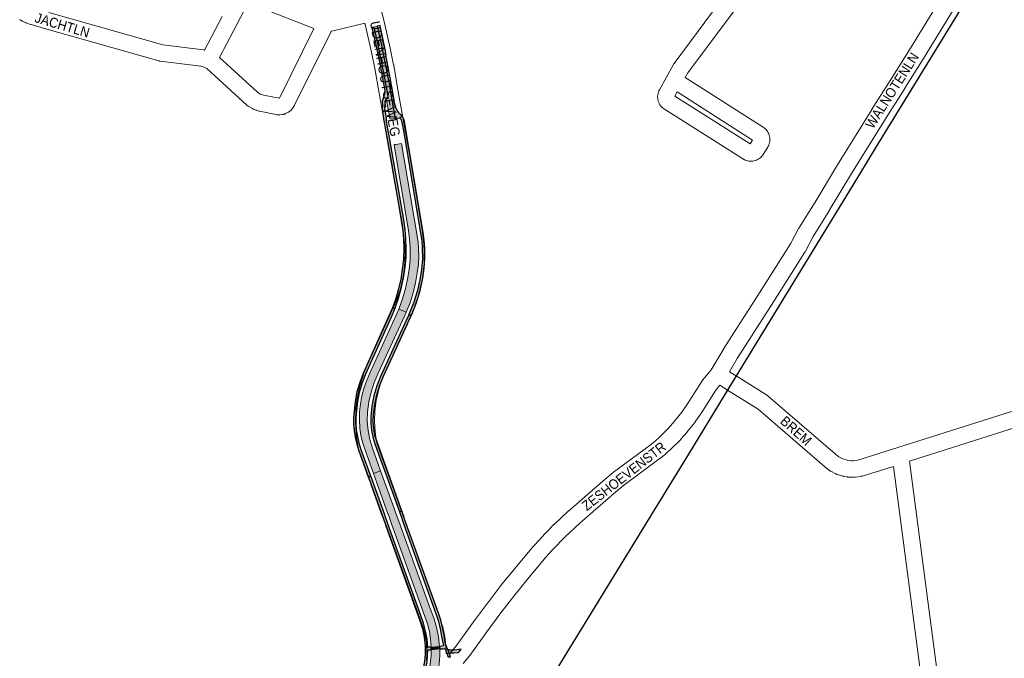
# Paper-space layout 'Layout1' of a CAD drawing. Header units: metres. Extents: x 123097 to 144122, y 392739 to 407589.
# Tile 483 of 510: x 137656 to 138429, y 401178 to 401679. Entities that reach past the tile are written whole.
import ezdxf
from ezdxf.enums import TextEntityAlignment as Align

# ---------------------------------------------------------------- set-up
doc = ezdxf.new("R2010")
doc.units = ezdxf.units.M
doc.header["$MEASUREMENT"] = 0
for name, color, linetype, lineweight in [('gs-anno-wegen algemeen tekst', 7, 'Continuous', 0), ('gs-knt-aanvullende hoofdweg', 7, 'Continuous', 0), ('gs-knt-spoorlijn', 7, 'Continuous', 30), ('gs-knt-wegen algemeen', 7, 'Continuous', 0), ('ir-ARC-asfalt-hoofdwegen-te inspecteren', 5, 'Continuous', 0), ('ir-ARC-fietspaden naastliggend- te inspecteren', 1, 'Continuous', 0)]:
    doc.layers.add(name, color=color, linetype=linetype, lineweight=lineweight)
doc.styles.add('Style-Arial', font='arial.ttf')

psp = doc.layouts.get("Layout1")

# ---------------------------------------------------------------- hatches: boundary and pattern name
at = {"layer": 'ir-ARC-asfalt-hoofdwegen-te inspecteren', "linetype": 'Continuous', "lineweight": 13}
for points in [[(137939.774, 401660.519), (137936.731, 401674.144), (137934.244, 401673.589), (137937.106, 401660.592), (137943.141, 401630.806), (137945.508, 401617.855), (137943.851, 401617.527), (137944.291, 401614.987), (137946.603, 401602.119), (137946.76, 401601.199), (137950.718, 401601.872), (137948.841, 401612.955), (137945.981, 401629.023), (137943.02, 401644.799)], [(137968.191, 401480.807), (137969.008, 401487.173), (137969.357, 401493.583), (137969.237, 401500), (137968.826, 401504.916), (137968.14, 401509.802), (137955.879, 401582.248), (137951.316, 401581.497), (137950.433, 401581.339), (137950.077, 401580.934), (137961.092, 401515.482), (137962.132, 401507.768), (137962.641, 401500), (137962.68, 401498.405), (137962.467, 401490.822), (137961.755, 401483.269), (137960.547, 401475.78), (137958.848, 401468.386), (137956.465, 401460.288), (137953.618, 401452.342), (137959.491, 401449.832), (137962.471, 401457.329), (137964.922, 401465.016), (137966.831, 401472.855)], [(137933.786, 401323.357), (137939.394, 401325.37), (137933.008, 401343.076), (137930.909, 401350.022), (137929.553, 401357.151), (137928.954, 401364.382), (137929.12, 401371.637), (137930.226, 401379.469), (137931.984, 401387.182), (137934.381, 401394.72), (137937.4, 401402.031), (137956.462, 401443.229), (137958.534, 401447.708), (137959.491, 401449.832), (137953.618, 401452.342), (137950.076, 401444.048), (137930.539, 401401.469), (137928.185, 401395.844), (137926.232, 401390.067), (137924.689, 401384.168), (137923.523, 401377.935), (137922.864, 401371.628), (137922.716, 401365.289), (137923.081, 401358.958), (137923.952, 401353.336), (137925.247, 401347.796), (137926.96, 401342.371)], [(137985.654, 401187.656), (137984.695, 401195.258), (137983.155, 401202.765), (137981.043, 401210.131), (137978.37, 401217.312), (137953.604, 401285.973), (137950.901, 401293.469), (137950.799, 401293.752), (137939.394, 401325.37), (137933.786, 401323.357), (137936.455, 401315.922), (137945.132, 401291.751), (137945.209, 401291.537), (137947.661, 401284.707), (137947.942, 401283.925), (137974.051, 401211.197), (137976.093, 401205.371), (137977.632, 401199.392), (137978.657, 401193.304), (137979.16, 401187.151)]]:
    psp.add_hatch(color=5, dxfattribs=at).paths.add_polyline_path(points, flags=0)
at = {"layer": 'ir-ARC-asfalt-hoofdwegen-te inspecteren', "linetype": 'Continuous', "lineweight": 13, "extrusion": (0, 0, -1)}
psp.add_hatch(color=5, dxfattribs=at).paths.add_polyline_path([(-137978.941, 401180.552), (-137977.976, 401171.487), (-137976.32, 401162.522), (-137982.998, 401160.743), (-137984.409, 401167.296), (-137985.328, 401173.937), (-137985.75, 401180.627), (-137985.743, 401185.528), (-137985.739, 401185.656), (-137979.16, 401185.047)], flags=0)
at = {"layer": 'ir-ARC-fietspaden naastliggend- te inspecteren', "linetype": 'Continuous', "lineweight": 30, "extrusion": (0, 0, -1)}
for points in [[(-137940.623, 401615.243), (-137940.803, 401612.643), (-137940.671, 401608.681), (-137940.678, 401608.593), (-137940.826, 401606.846), (-137943.065, 401608.252), (-137942.787, 401610.105), (-137943.009, 401613.042), (-137943.572, 401616.054), (-137943.851, 401617.527), (-137945.508, 401617.855), (-137943.141, 401630.806), (-137937.106, 401660.592), (-137934.244, 401673.589), (-137932.577, 401673.206), (-137932.589, 401672.987), (-137936.328, 401656.277), (-137938.433, 401645.965), (-137940.244, 401636.649), (-137942.461, 401625.036), (-137942.643, 401623.129), (-137942.448, 401621.224)], [(-137950.764, 401601.707), (-137954.037, 401602.387), (-137954.096, 401602.267), (-137954.705, 401602.369), (-137956.171, 401603.844), (-137955.31, 401604.809), (-137953.73, 401606.296), (-137952.258, 401608.183), (-137951.375, 401610.407), (-137950.567, 401613.137), (-137948.167, 401626.703), (-137943.382, 401651.766), (-137943.854, 401651.898), (-137942.677, 401657.318), (-137940.841, 401665.914), (-137938.96, 401674.479), (-137938.905, 401674.661), (-137936.731, 401674.144), (-137939.774, 401660.519), (-137943.02, 401644.799), (-137945.981, 401629.023), (-137948.841, 401612.955), (-137950.718, 401601.872)], [(-137970.29, 401207.932), (-137972.269, 401201.491), (-137973.63, 401194.892), (-137974.36, 401188.194), (-137974.409, 401186.925), (-137976.45, 401187.048), (-137975.851, 401193.415), (-137974.736, 401199.712), (-137973.112, 401205.898), (-137970.99, 401211.931), (-137945.392, 401283.013), (-137944.788, 401284.689), (-137942.939, 401289.823), (-137942.57, 401290.847), (-137933.417, 401316.263), (-137931.676, 401321.099), (-137929.663, 401320.754), (-137931.602, 401315.369), (-137931.732, 401315.009), (-137940.674, 401290.178), (-137941.07, 401289.077), (-137942.89, 401284.024), (-137943.498, 401282.336)], [(-137973.838, 401176.394), (-137973.086, 401171.31), (-137972.101, 401166.265), (-137970.976, 401161.538), (-137972.968, 401161.056), (-137975.83, 401160.352), (-137976.32, 401162.522), (-137973.452, 401163.057), (-137974.877, 401169.615), (-137975.872, 401176.252), (-137976.52, 401185.022), (-137979.16, 401185.047), (-137979.16, 401187.151), (-137976.45, 401187.048), (-137974.409, 401186.925), (-137974.427, 401186.073), (-137974.362, 401182.137), (-137974.05, 401178.212)], [(-138002.51, 401185.491), (-137997.36, 401184.758), (-137996.365, 401184.657), (-137994.223, 401184.64), (-137992.14, 401185.139), (-137993.254, 401182.561), (-137996.941, 401182.552), (-138000.611, 401182.897)]]:
    psp.add_hatch(color=1, dxfattribs=at).paths.add_polyline_path(points, flags=0)
at = {"layer": 'ir-ARC-fietspaden naastliggend- te inspecteren', "linetype": 'Continuous', "lineweight": 30}
for points in [[(137948.669, 401453.356), (137950.515, 401452.614), (137953.465, 401460.944), (137955.87, 401469.448), (137957.721, 401478.089), (137958.718, 401485.356), (137959.308, 401492.667), (137959.491, 401500), (137959.259, 401507.437), (137958.608, 401514.849), (137957.54, 401522.212), (137947.295, 401580.773), (137944.001, 401599.598), (137943.928, 401601.784), (137943.065, 401608.252), (137940.826, 401606.846), (137941.594, 401601.858), (137941.999, 401599.953), (137942.71, 401595.71), (137955.74, 401521.282), (137956.764, 401514.228), (137957.376, 401507.126), (137957.573, 401500), (137957.279, 401491.698), (137956.421, 401483.436), (137955.17, 401475.754), (137953.457, 401468.161), (137951.287, 401460.686)], [(137956.624, 401596.244), (137958.787, 401583.372), (137970.81, 401511.811), (137971.62, 401505.924), (137972.078, 401500), (137972.129, 401491.696), (137971.491, 401483.416), (137970.169, 401475.217), (137967.976, 401465.971), (137965.095, 401456.916), (137961.542, 401448.102), (137963.459, 401447.278), (137963.814, 401448.086), (137967.428, 401457.353), (137970.309, 401466.873), (137972.442, 401476.589), (137973.571, 401484.344), (137974.108, 401492.163), (137974.049, 401500), (137973.58, 401506.186), (137972.74, 401512.332), (137957.855, 401600.749), (137957.15, 401602.371), (137956.171, 401603.844), (137954.705, 401602.369), (137955.361, 401601.176), (137955.833, 401599.974), (137956.095, 401598.709)], [(137929.663, 401320.754), (137931.676, 401321.099), (137924.218, 401341.807), (137922.642, 401346.998), (137921.427, 401352.285), (137920.58, 401357.644), (137920.184, 401362.583), (137920.198, 401367.539), (137920.62, 401372.476), (137921.408, 401379.773), (137922.842, 401386.971), (137924.912, 401394.013), (137927.6, 401400.842), (137948.08, 401446.785), (137948.104, 401446.838), (137950.515, 401452.614), (137948.669, 401453.356), (137946.17, 401447.418), (137925.81, 401401.87), (137922.996, 401394.737), (137920.841, 401387.378), (137919.361, 401379.854), (137918.57, 401372.227), (137918.186, 401367.153), (137918.21, 401362.065), (137918.64, 401356.995), (137919.517, 401351.577), (137920.765, 401346.233), (137922.378, 401340.987)], [(137939.328, 401399.487), (137936.306, 401391.948), (137934.005, 401384.158), (137932.445, 401376.187), (137931.639, 401368.105), (137931.649, 401362.646), (137932.194, 401357.215), (137933.268, 401351.862), (137934.86, 401346.641), (137953.556, 401294.725), (137954.094, 401293.232), (137955.946, 401293.999), (137955.445, 401295.392), (137936.548, 401347.904), (137934.959, 401353.205), (137933.953, 401358.648), (137933.542, 401364.167), (137933.73, 401369.698), (137934.731, 401377.445), (137936.396, 401385.077), (137938.711, 401392.537), (137941.66, 401399.771), (137960.499, 401440.806), (137961.074, 401442.058), (137962.824, 401445.869), (137963.459, 401447.278), (137961.542, 401448.102), (137961.14, 401447.212), (137959.186, 401442.936)], [(137992.1, 401179.531), (137994.17, 401179.482), (137993.254, 401182.561), (137992.14, 401185.139), (137991.432, 401186.683), (137990.428, 401189.687), (137989.593, 401193.762), (137989.137, 401196.493), (137988.055, 401202.335), (137986.615, 401208.098), (137984.82, 401213.762), (137958.254, 401287.584), (137957.8, 401288.847), (137955.946, 401293.999), (137954.094, 401293.232), (137955.917, 401288.169), (137956.36, 401286.938), (137983.071, 401212.768), (137984.851, 401207.207), (137986.223, 401201.532), (137987.18, 401195.772), (137987.83, 401191.711), (137988.64, 401188.411), (137988.821, 401187.958), (137987.204, 401187.831), (137985.654, 401187.656), (137985.739, 401185.656), (137985.906, 401185.692), (137988.266, 401185.808), (137989.554, 401185.915), (137989.919, 401185.548), (137991.5, 401181.851)]]:
    psp.add_hatch(color=1, dxfattribs=at).paths.add_polyline_path(points, flags=0)

# ---------------------------------------------------------------- linework, layer by layer
at = {"layer": 'gs-knt-aanvullende hoofdweg', "color": 7, "linetype": 'Continuous', "flags": 128}
for points in [[(137940.138, 401686.411), (137942.781, 401675.659), (137942.816, 401675.51), (137946.948, 401657.085), (137946.982, 401656.927), (137949.614, 401643.882), (137949.653, 401643.672), (137952.977, 401624.38), (137962.6, 401570.929), (137962.617, 401570.829), (137972.271, 401512.748), (137972.3, 401512.563), (137972.324, 401512.377), (137973.372, 401503.284), (137973.396, 401503.039), (137973.412, 401502.793), (137973.637, 401498.22), (137973.645, 401497.974), (137973.645, 401497.729), (137973.496, 401488.577), (137973.483, 401488.249), (137973.457, 401487.921), (137972.509, 401478.817), (137972.479, 401478.573), (137972.442, 401478.33), (137971.671, 401473.817), (137971.625, 401473.575), (137971.572, 401473.335), (137969.443, 401464.433), (137969.36, 401464.116), (137969.263, 401463.802), (137966.365, 401455.12), (137966.283, 401454.888), (137966.194, 401454.659), (137964.463, 401450.42), (137964.349, 401450.156), (137941.583, 401399.973), (137940.135, 401396.284), (137937.654, 401388.44), (137935.913, 401380.486), (137934.898, 401372.408), (137934.618, 401364.271), (137935.082, 401356.057), (137935.572, 401352.128), (137936.454, 401347.198), (137986.871, 401207.412), (137986.944, 401207.199), (137987.01, 401206.984), (137988.079, 401203.352), (137988.158, 401203.065), (137988.225, 401202.775), (137989.78, 401195.368), (137989.835, 401195.076), (137989.879, 401194.781), (137990.361, 401191.026), (137990.384, 401190.829), (137990.401, 401190.632), (137990.677, 401186.954), (137990.681, 401186.899), (137990.684, 401186.856), (137990.696, 401186.586), (137990.704, 401186.424), (137990.779, 401182.034)], [(137975.458, 401176.764), (137975.758, 401181.958), (137975.758, 401181.962), (137975.683, 401186.042), (137975.438, 401189.311), (137975.019, 401192.573), (137973.586, 401199.397), (137972.665, 401202.528), (137922.109, 401342.701), (137922.008, 401343.002), (137921.991, 401343.06), (137921.978, 401343.103), (137921.957, 401343.176), (137921.92, 401343.307), (137921.887, 401343.438), (137921.869, 401343.512), (137921.858, 401343.557), (137921.844, 401343.615), (137921.781, 401343.926), (137920.752, 401349.677), (137920.72, 401349.873), (137920.693, 401350.069), (137920.146, 401354.448), (137920.119, 401354.702), (137920.1, 401354.956), (137919.603, 401363.765), (137919.592, 401364.105), (137919.595, 401364.446), (137919.898, 401373.264), (137919.918, 401373.604), (137919.953, 401373.942), (137921.053, 401382.696), (137921.103, 401383.033), (137921.168, 401383.366), (137923.055, 401391.985), (137923.135, 401392.316), (137923.23, 401392.643), (137925.89, 401401.056), (137925.972, 401401.298), (137926.061, 401401.537), (137927.674, 401405.644), (137927.747, 401405.824), (137927.825, 401406.002), (137950.612, 401456.231), (137952.195, 401460.109), (137954.911, 401468.246), (137956.907, 401476.589), (137957.595, 401480.617), (137958.483, 401489.15), (137958.623, 401497.727), (137958.422, 401501.809), (137957.424, 401510.471), (137947.809, 401568.317), (137938.19, 401621.746), (137938.18, 401621.802), (137934.869, 401641.016), (137932.274, 401653.878), (137928.177, 401672.149), (137927.054, 401676.716)]]:
    psp.add_lwpolyline(points, dxfattribs=at)
at = {"layer": 'gs-knt-spoorlijn', "color": 7, "linetype": 'Continuous', "flags": 128}
psp.add_lwpolyline([(137774.533, 400671.148), (137821.374, 400749.994), (137883.438, 400851.674), (137912.535, 400899.113), (137956.669, 400971.304), (137978.112, 401006.558), (138001.083, 401044.015), (138080.916, 401174.727), (138154.612, 401295.1), (138181.132, 401338.462), (138209.188, 401384.544), (138261.486, 401470.035), (138286.625, 401511.087), (138310.143, 401549.489), (138328.275, 401579.322), (138366.898, 401642.445), (138396.47, 401690.502), (138417.243, 401723.17), (138441.088, 401758.515)], dxfattribs=at)
at = {"layer": 'gs-knt-wegen algemeen', "color": 7, "linetype": 'Continuous', "flags": 128}
for points in [[(138280.288, 401536.226), (138280.31, 401536.262), (138297.844, 401565.427), (138297.888, 401565.5), (138324.493, 401608.47), (138324.54, 401608.545), (138339.784, 401632.429), (138354.33, 401655.822), (138387.797, 401710.655), (138387.824, 401710.697), (138399.992, 401730.291), (138400.055, 401730.392), (138411.073, 401747.428), (138411.179, 401747.587), (138429.971, 401774.853)], [(138440.652, 401767.408), (138421.954, 401740.277), (138411.021, 401723.372), (138398.898, 401703.85), (138365.43, 401649.015), (138365.401, 401648.969), (138350.82, 401625.521), (138350.78, 401625.457), (138335.54, 401601.578), (138308.98, 401558.682), (138291.444, 401529.514), (138291.396, 401529.437)], [(138216.769, 401686.372), (138180.354, 401637.61), (138178.423, 401634.105), (138239.594, 401595.055), (138240.413, 401594.481), (138241.18, 401593.837), (138241.888, 401593.129), (138242.531, 401592.363), (138243.106, 401591.543), (138243.607, 401590.677), (138244.031, 401589.77), (138244.374, 401588.83), (138244.635, 401587.863), (138244.81, 401586.878), (138244.899, 401585.881), (138244.902, 401584.88), (138244.817, 401583.883), (138244.646, 401582.896), (138244.39, 401581.929), (138244.051, 401580.987), (138243.631, 401580.078), (138243.134, 401579.21), (138239.627, 401573.652), (138239.054, 401572.827), (138238.411, 401572.054), (138237.704, 401571.341), (138236.936, 401570.692), (138236.116, 401570.112), (138235.247, 401569.607), (138234.338, 401569.179), (138233.395, 401568.831), (138232.425, 401568.568), (138231.436, 401568.39), (138230.436, 401568.299), (138229.431, 401568.295), (138228.429, 401568.38), (138227.439, 401568.551), (138226.468, 401568.808), (138225.523, 401569.149), (138224.611, 401569.57), (138224.362, 401569.706), (138224.12, 401569.852), (138162.111, 401609.066), (138161.273, 401609.65), (138160.489, 401610.306), (138159.766, 401611.03), (138159.111, 401611.814), (138158.528, 401612.654), (138158.022, 401613.542), (138157.596, 401614.472), (138157.255, 401615.435), (138157, 401616.425), (138156.834, 401617.434), (138156.759, 401618.454), (138156.774, 401619.476), (138156.88, 401620.493), (138157.076, 401621.496), (138157.36, 401622.478), (138157.73, 401623.431), (138158.183, 401624.347), (138169.167, 401644.286), (138169.317, 401644.545), (138169.479, 401644.796), (138169.653, 401645.04), (138205.974, 401693.676)], [(137887.05, 401672.342), (137835.493, 401692.646), (137829.414, 401681.157), (137812.825, 401649.74)], [(137675.583, 401672.485), (137665.109, 401675.457), (137664.903, 401675.519), (137664.699, 401675.588), (137661.153, 401676.854), (137660.934, 401676.936), (137660.718, 401677.026), (137660.505, 401677.125), (137658.357, 401678.164), (137658.123, 401678.283), (137658.116, 401678.287), (137657.934, 401678.385), (137657.753, 401678.484), (137657.572, 401678.584), (137657.393, 401678.686), (137657.213, 401678.788), (137657.035, 401678.891), (137656.856, 401678.996), (137656.679, 401679.101), (137656.502, 401679.208), (137656.326, 401679.315), (137656.15, 401679.425)], [(137679.143, 401685.009), (137768.462, 401659.668), (137800.297, 401655.667), (137800.515, 401655.636), (137800.732, 401655.597), (137800.948, 401655.552), (137801.145, 401655.506)], [(137801.145, 401655.506), (137815.121, 401681.973)], [(137675.589, 401672.484), (137675.586, 401672.484), (137675.583, 401672.485)], [(137675.589, 401672.484), (137675.586, 401672.484), (137675.583, 401672.485)], [(137900.252, 401669.674), (137871.868, 401612.168), (137871.753, 401611.948), (137871.631, 401611.732), (137871.5, 401611.52), (137871.361, 401611.314), (137870.141, 401609.573), (137869.958, 401609.325), (137869.764, 401609.085), (137869.558, 401608.855), (137869.342, 401608.635), (137869.115, 401608.426), (137868.228, 401607.644), (137868.018, 401607.467), (137867.801, 401607.298), (137867.577, 401607.139), (137867.346, 401606.99), (137867.11, 401606.85), (137866.868, 401606.721), (137864.765, 401605.655), (137864.482, 401605.519), (137864.191, 401605.398), (137863.896, 401605.291), (137863.595, 401605.197), (137863.291, 401605.119), (137862.983, 401605.055), (137862.672, 401605.007), (137860.336, 401604.699), (137860.03, 401604.666), (137859.722, 401604.647), (137859.414, 401604.643), (137859.107, 401604.654), (137858.8, 401604.679), (137858.494, 401604.719), (137858.191, 401604.773), (137844.572, 401607.535), (137844.362, 401607.581), (137844.153, 401607.634), (137842.114, 401608.19), (137841.883, 401608.258), (137841.654, 401608.334), (137841.428, 401608.419), (137839.665, 401609.118), (137839.427, 401609.218), (137839.194, 401609.327), (137838.966, 401609.444), (137838.742, 401609.571), (137835.484, 401611.504), (137835.256, 401611.646), (137835.034, 401611.797), (137834.818, 401611.957), (137834.61, 401612.126), (137834.408, 401612.303), (137803.13, 401640.964), (137801.508, 401641.934), (137800.794, 401642.225), (137798.345, 401642.79), (137766.348, 401646.811), (137766.104, 401646.846), (137765.862, 401646.891), (137765.621, 401646.944), (137765.383, 401647.007), (137675.589, 401672.484)], [(137812.825, 401649.74), (137842.707, 401622.358), (137844.943, 401621.032), (137845.889, 401620.656), (137847.371, 401620.252), (137859.713, 401617.749), (137859.868, 401617.77), (137860.052, 401617.863), (137860.413, 401618.378), (137887.05, 401672.342)], [(137927.054, 401676.716), (137901.062, 401670.442), (137900.826, 401670.364), (137900.674, 401670.276), (137900.252, 401669.674)], [(138170.273, 401619.31), (138229.434, 401581.896), (138231.322, 401584.889), (138172.128, 401622.677), (138170.273, 401619.31)], [(137990.779, 401182.034), (137993.083, 401181.829), (137993.117, 401181.833), (137993.153, 401181.839), (137993.188, 401181.845), (137993.223, 401181.853), (137993.258, 401181.861), (137993.293, 401181.87), (137993.327, 401181.88), (137993.361, 401181.891), (137993.395, 401181.902), (137993.429, 401181.914), (137993.462, 401181.927), (137993.495, 401181.941), (137993.528, 401181.956), (137993.56, 401181.972), (137993.592, 401181.988), (137993.624, 401182.005), (137993.655, 401182.023), (137993.686, 401182.041), (137993.716, 401182.061), (137993.745, 401182.081), (137993.775, 401182.102), (137993.803, 401182.123), (137993.831, 401182.145), (137993.859, 401182.168), (137993.886, 401182.192), (137993.913, 401182.216), (137993.938, 401182.24), (137993.964, 401182.266), (137993.988, 401182.292), (137994.012, 401182.318), (137994.036, 401182.346), (137994.061, 401182.376), (137998.847, 401188.358), (138012.3, 401206.802), (138012.336, 401206.851), (138023.365, 401221.682), (138023.408, 401221.738), (138034.598, 401236.449), (138034.741, 401236.631), (138044.915, 401249.063), (138044.978, 401249.139), (138059.224, 401266.018), (138059.345, 401266.157), (138064.477, 401271.9), (138064.649, 401272.085), (138075.35, 401283.162), (138075.469, 401283.282), (138075.591, 401283.399), (138086.853, 401293.905), (138087.021, 401294.056), (138113.75, 401317.31), (138113.862, 401317.405), (138121.813, 401324.012), (138121.957, 401324.128), (138122.105, 401324.24), (138150.994, 401345.592), (138154.724, 401348.663), (138158.317, 401351.864), (138165.273, 401358.831), (138170, 401364.256), (138175.705, 401371.38), (138179.696, 401377.209), (138191.761, 401396.087), (138191.904, 401396.301), (138192.055, 401396.51), (138192.215, 401396.712), (138198.753, 401404.675), (138208.189, 401420.355), (138208.285, 401420.509), (138236.758, 401464.967), (138261.103, 401503.606), (138267.436, 401515.5), (138267.54, 401515.688), (138267.651, 401515.874), (138280.284, 401536.22)], [(138280.284, 401536.22), (138280.286, 401536.223), (138280.288, 401536.226)], [(138280.284, 401536.22), (138280.286, 401536.223), (138280.288, 401536.226)], [(138291.392, 401529.432), (138278.827, 401509.19), (138272.484, 401497.277), (138272.369, 401497.07), (138272.246, 401496.867), (138247.761, 401458.006), (138247.735, 401457.965), (138219.298, 401413.564), (138213.046, 401403.174)], [(138291.396, 401529.437), (138291.394, 401529.434), (138291.392, 401529.432)], [(138291.396, 401529.437), (138291.394, 401529.434), (138291.392, 401529.432)], [(138213.046, 401403.174), (138218.445, 401399.84), (138218.493, 401399.81)], [(138218.493, 401399.81), (138242.936, 401384.42), (138243.14, 401384.286), (138243.339, 401384.144), (138243.533, 401383.995), (138243.721, 401383.839), (138296.03, 401338.687), (138299.057, 401336.381), (138302.109, 401334.807), (138305.525, 401333.745), (138307.08, 401333.477), (138308.792, 401333.334), (138310.371, 401333.341), (138313.935, 401333.825), (138345.239, 401343.647), (138345.26, 401343.653)], [(138205.586, 401392.479), (138202.523, 401388.749), (138190.611, 401370.11), (138190.497, 401369.938), (138186.31, 401363.823), (138186.169, 401363.625), (138186.02, 401363.432), (138180.078, 401356.012), (138179.905, 401355.804), (138174.944, 401350.111), (138174.796, 401349.947), (138174.643, 401349.789), (138167.397, 401342.53), (138167.261, 401342.398), (138167.12, 401342.269), (138163.29, 401338.857), (138163.098, 401338.692), (138159.138, 401335.432), (138159.005, 401335.326), (138158.869, 401335.223), (138129.992, 401313.88), (138122.24, 401307.438), (138095.652, 401284.308), (138084.597, 401273.994), (138074.101, 401263.13), (138069.115, 401257.55), (138054.96, 401240.779), (138044.89, 401228.475), (138033.792, 401213.884), (138022.802, 401199.105), (138009.281, 401180.568), (138009.104, 401180.337), (138004.228, 401174.243)], [(138365.064, 401151.567), (138341.767, 401328.912), (138317.307, 401321.238), (138317.043, 401321.161), (138316.776, 401321.095), (138316.506, 401321.041), (138316.235, 401320.998), (138311.702, 401320.382), (138311.42, 401320.35), (138311.137, 401320.331), (138310.854, 401320.323), (138308.564, 401320.313), (138308.28, 401320.318), (138307.996, 401320.335), (138305.714, 401320.525), (138305.431, 401320.555), (138305.149, 401320.598), (138302.893, 401320.987), (138302.614, 401321.041), (138302.339, 401321.107), (138302.066, 401321.186), (138297.698, 401322.544), (138297.429, 401322.634), (138297.163, 401322.736), (138296.902, 401322.85), (138296.647, 401322.974), (138292.581, 401325.071), (138292.332, 401325.207), (138292.088, 401325.354), (138291.851, 401325.511), (138291.621, 401325.678), (138287.982, 401328.45), (138287.826, 401328.573), (138287.673, 401328.701), (138235.584, 401373.663), (138211.579, 401388.777), (138205.586, 401392.479)], [(138345.268, 401343.655), (138439.53, 401373.63)], [(138443.295, 401361.165), (138354.376, 401332.89)], [(138345.26, 401343.653), (138345.265, 401343.655), (138345.268, 401343.655)], [(138345.26, 401343.653), (138345.265, 401343.655), (138345.268, 401343.655)], [(138354.376, 401332.89), (138377.928, 401153.612), (138378.088, 401152.952), (138379.154, 401150.912), (138380.609, 401149.057), (138398.338, 401131.394), (138398.552, 401131.17), (138398.756, 401130.936), (138411.721, 401115.289), (138411.872, 401115.099), (138435.135, 401084.797)]]:
    psp.add_lwpolyline(points, dxfattribs=at)
at = {"layer": 'ir-ARC-asfalt-hoofdwegen-te inspecteren', "color": 5, "linetype": 'Continuous', "lineweight": 13}
for points in [[(137939.774, 401660.519), (137936.731, 401674.144), (137934.244, 401673.589), (137937.106, 401660.592), (137943.141, 401630.806), (137945.508, 401617.855), (137943.851, 401617.527), (137944.291, 401614.987), (137946.603, 401602.119), (137946.76, 401601.199), (137950.718, 401601.872), (137948.841, 401612.955), (137945.981, 401629.023), (137943.02, 401644.799)], [(137968.191, 401480.807), (137969.008, 401487.173), (137969.357, 401493.583), (137969.237, 401500), (137968.826, 401504.916), (137968.14, 401509.802), (137955.879, 401582.248), (137951.316, 401581.497), (137950.433, 401581.339), (137950.077, 401580.934), (137961.092, 401515.482), (137962.132, 401507.768), (137962.641, 401500), (137962.68, 401498.405), (137962.467, 401490.822), (137961.755, 401483.269), (137960.547, 401475.78), (137958.848, 401468.386), (137956.465, 401460.288), (137953.618, 401452.342), (137959.491, 401449.832), (137962.471, 401457.329), (137964.922, 401465.016), (137966.831, 401472.855)], [(137933.786, 401323.357), (137939.394, 401325.37), (137933.008, 401343.076), (137930.909, 401350.022), (137929.553, 401357.151), (137928.954, 401364.382), (137929.12, 401371.637), (137930.226, 401379.469), (137931.984, 401387.182), (137934.381, 401394.72), (137937.4, 401402.031), (137956.462, 401443.229), (137958.534, 401447.708), (137959.491, 401449.832), (137953.618, 401452.342), (137950.076, 401444.048), (137930.539, 401401.469), (137928.185, 401395.844), (137926.232, 401390.067), (137924.689, 401384.168), (137923.523, 401377.935), (137922.864, 401371.628), (137922.716, 401365.289), (137923.081, 401358.958), (137923.952, 401353.336), (137925.247, 401347.796), (137926.96, 401342.371)], [(137985.654, 401187.656), (137984.695, 401195.258), (137983.155, 401202.765), (137981.043, 401210.131), (137978.37, 401217.312), (137953.604, 401285.973), (137950.901, 401293.469), (137950.799, 401293.752), (137939.394, 401325.37), (137933.786, 401323.357), (137936.455, 401315.922), (137945.132, 401291.751), (137945.209, 401291.537), (137947.661, 401284.707), (137947.942, 401283.925), (137974.051, 401211.197), (137976.093, 401205.371), (137977.632, 401199.392), (137978.657, 401193.304), (137979.16, 401187.151)], [(137978.941, 401180.552), (137977.976, 401171.487), (137976.32, 401162.522), (137982.998, 401160.743), (137984.409, 401167.296), (137985.328, 401173.937), (137985.75, 401180.627), (137985.743, 401185.528), (137985.739, 401185.656), (137979.16, 401185.047)], [(137979.16, 401185.047), (137985.739, 401185.656), (137985.654, 401187.656), (137979.16, 401187.151)]]:
    psp.add_lwpolyline(points, close=True, dxfattribs=at)
psp.add_solid([(137979.16, 401185.047), (137985.739, 401185.656), (137979.16, 401187.151), (137985.654, 401187.656)], dxfattribs=at)
at = {"layer": 'ir-ARC-fietspaden naastliggend- te inspecteren', "color": 1, "linetype": 'Continuous', "lineweight": 30}
for points in [[(137940.623, 401615.243), (137940.803, 401612.643), (137940.671, 401608.681), (137940.678, 401608.593), (137940.826, 401606.846), (137943.065, 401608.252), (137942.787, 401610.105), (137943.009, 401613.042), (137943.572, 401616.054), (137943.851, 401617.527), (137945.508, 401617.855), (137943.141, 401630.806), (137937.106, 401660.592), (137934.244, 401673.589), (137932.577, 401673.206), (137932.589, 401672.987), (137936.328, 401656.277), (137938.433, 401645.965), (137940.244, 401636.649), (137942.461, 401625.036), (137942.643, 401623.129), (137942.448, 401621.224)], [(137950.764, 401601.707), (137954.037, 401602.387), (137954.096, 401602.267), (137954.705, 401602.369), (137956.171, 401603.844), (137955.31, 401604.809), (137953.73, 401606.296), (137952.258, 401608.183), (137951.375, 401610.407), (137950.567, 401613.137), (137948.167, 401626.703), (137943.382, 401651.766), (137943.854, 401651.898), (137942.677, 401657.318), (137940.841, 401665.914), (137938.96, 401674.479), (137938.905, 401674.661), (137936.731, 401674.144), (137939.774, 401660.519), (137943.02, 401644.799), (137945.981, 401629.023), (137948.841, 401612.955), (137950.718, 401601.872)], [(137948.669, 401453.356), (137950.515, 401452.614), (137953.465, 401460.944), (137955.87, 401469.448), (137957.721, 401478.089), (137958.718, 401485.356), (137959.308, 401492.667), (137959.491, 401500), (137959.259, 401507.437), (137958.608, 401514.849), (137957.54, 401522.212), (137947.295, 401580.773), (137944.001, 401599.598), (137943.928, 401601.784), (137943.065, 401608.252), (137940.826, 401606.846), (137941.594, 401601.858), (137941.999, 401599.953), (137942.71, 401595.71), (137955.74, 401521.282), (137956.764, 401514.228), (137957.376, 401507.126), (137957.573, 401500), (137957.279, 401491.698), (137956.421, 401483.436), (137955.17, 401475.754), (137953.457, 401468.161), (137951.287, 401460.686)], [(137956.624, 401596.244), (137958.787, 401583.372), (137970.81, 401511.811), (137971.62, 401505.924), (137972.078, 401500), (137972.129, 401491.696), (137971.491, 401483.416), (137970.169, 401475.217), (137967.976, 401465.971), (137965.095, 401456.916), (137961.542, 401448.102), (137963.459, 401447.278), (137963.814, 401448.086), (137967.428, 401457.353), (137970.309, 401466.873), (137972.442, 401476.589), (137973.571, 401484.344), (137974.108, 401492.163), (137974.049, 401500), (137973.58, 401506.186), (137972.74, 401512.332), (137957.855, 401600.749), (137957.15, 401602.371), (137956.171, 401603.844), (137954.705, 401602.369), (137955.361, 401601.176), (137955.833, 401599.974), (137956.095, 401598.709)], [(137929.663, 401320.754), (137931.676, 401321.099), (137924.218, 401341.807), (137922.642, 401346.998), (137921.427, 401352.285), (137920.58, 401357.644), (137920.184, 401362.583), (137920.198, 401367.539), (137920.62, 401372.476), (137921.408, 401379.773), (137922.842, 401386.971), (137924.912, 401394.013), (137927.6, 401400.842), (137948.08, 401446.785), (137948.104, 401446.838), (137950.515, 401452.614), (137948.669, 401453.356), (137946.17, 401447.418), (137925.81, 401401.87), (137922.996, 401394.737), (137920.841, 401387.378), (137919.361, 401379.854), (137918.57, 401372.227), (137918.186, 401367.153), (137918.21, 401362.065), (137918.64, 401356.995), (137919.517, 401351.577), (137920.765, 401346.233), (137922.378, 401340.987)], [(137939.328, 401399.487), (137936.306, 401391.948), (137934.005, 401384.158), (137932.445, 401376.187), (137931.639, 401368.105), (137931.649, 401362.646), (137932.194, 401357.215), (137933.268, 401351.862), (137934.86, 401346.641), (137953.556, 401294.725), (137954.094, 401293.232), (137955.946, 401293.999), (137955.445, 401295.392), (137936.548, 401347.904), (137934.959, 401353.205), (137933.953, 401358.648), (137933.542, 401364.167), (137933.73, 401369.698), (137934.731, 401377.445), (137936.396, 401385.077), (137938.711, 401392.537), (137941.66, 401399.771), (137960.499, 401440.806), (137961.074, 401442.058), (137962.824, 401445.869), (137963.459, 401447.278), (137961.542, 401448.102), (137961.14, 401447.212), (137959.186, 401442.936)], [(137970.29, 401207.932), (137972.269, 401201.491), (137973.63, 401194.892), (137974.36, 401188.194), (137974.409, 401186.925), (137976.45, 401187.048), (137975.851, 401193.415), (137974.736, 401199.712), (137973.112, 401205.898), (137970.99, 401211.931), (137945.392, 401283.013), (137944.788, 401284.689), (137942.939, 401289.823), (137942.57, 401290.847), (137933.417, 401316.263), (137931.676, 401321.099), (137929.663, 401320.754), (137931.602, 401315.369), (137931.732, 401315.009), (137940.674, 401290.178), (137941.07, 401289.077), (137942.89, 401284.024), (137943.498, 401282.336)], [(137992.1, 401179.531), (137994.17, 401179.482), (137993.254, 401182.561), (137992.14, 401185.139), (137991.432, 401186.683), (137990.428, 401189.687), (137989.593, 401193.762), (137989.137, 401196.493), (137988.055, 401202.335), (137986.615, 401208.098), (137984.82, 401213.762), (137958.254, 401287.584), (137957.8, 401288.847), (137955.946, 401293.999), (137954.094, 401293.232), (137955.917, 401288.169), (137956.36, 401286.938), (137983.071, 401212.768), (137984.851, 401207.207), (137986.223, 401201.532), (137987.18, 401195.772), (137987.83, 401191.711), (137988.64, 401188.411), (137988.821, 401187.958), (137987.204, 401187.831), (137985.654, 401187.656), (137985.739, 401185.656), (137985.906, 401185.692), (137988.266, 401185.808), (137989.554, 401185.915), (137989.919, 401185.548), (137991.5, 401181.851)], [(137973.838, 401176.394), (137973.086, 401171.31), (137972.101, 401166.265), (137970.976, 401161.538), (137972.968, 401161.056), (137975.83, 401160.352), (137976.32, 401162.522), (137973.452, 401163.057), (137974.877, 401169.615), (137975.872, 401176.252), (137976.52, 401185.022), (137979.16, 401185.047), (137979.16, 401187.151), (137976.45, 401187.048), (137974.409, 401186.925), (137974.427, 401186.073), (137974.362, 401182.137), (137974.05, 401178.212)], [(138002.51, 401185.491), (137997.36, 401184.758), (137996.365, 401184.657), (137994.223, 401184.64), (137992.14, 401185.139), (137993.254, 401182.561), (137996.941, 401182.552), (138000.611, 401182.897)]]:
    psp.add_lwpolyline(points, close=True, dxfattribs=at)

# ---------------------------------------------------------------- texts
at = {"layer": 'gs-anno-wegen algemeen tekst', "color": 7, "style": 'Style-Arial', "width": 0.909091}
for s, rotation, p in [('JACHTLN', 343.564964, (137689.604, 401675.059)), ('UDENHOUTSEWEG', 280.266072, (137942.936, 401632.997)), ('WALNOTENLN', 57.452604, (138340.772, 401623.735)), ('BREM', 318.2308, (138265.377, 401356.829))]:
    psp.add_text(s, height=7.7, rotation=rotation, dxfattribs=at).set_placement(p, align=Align.MIDDLE_CENTER)
at = {"layer": 'gs-anno-wegen algemeen tekst', "color": 7, "linetype": 'Continuous', "style": 'Style-Arial', "width": 0.909091}
psp.add_text('ZESHOEVENSTR', height=7.7, rotation=37.928751, dxfattribs=at).set_placement((138130.277, 401321.183), align=Align.MIDDLE_CENTER)

doc.saveas('drawing.dxf')
